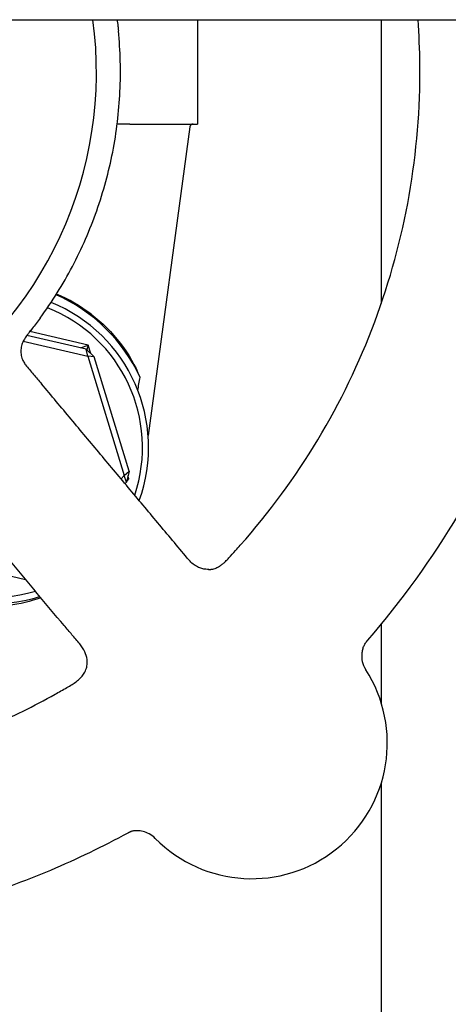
# Model space of a CAD drawing. Header units: inches. Extents: x 5 to 1128, y -85 to 748.
# Tile 494 of 656: x 637.85 to 638.88, y 349.75 to 352.11. Entities that reach past the tile are written whole.
import ezdxf

# ---------------------------------------------------------------- set-up
doc = ezdxf.new("R2010")
doc.units = ezdxf.units.IN
doc.header["$LTSCALE"] = 32
doc.header["$MEASUREMENT"] = 0
doc.layers.add('Visible (ANSI)', color=7, linetype='Continuous', lineweight=30)

msp = doc.modelspace()

# ---------------------------------------------------------------- linework, layer by layer
at = {"layer": 'Visible (ANSI)'}
for p, q in [((622.17963, 352.10867), (662.35513, 352.10867)), ((638.27744, 352.10867), (638.27744, 351.85867)), ((638.71813, 352.10867), (638.71813, 351.42824)), ((638.11558, 351.85867), (638.27744, 351.85867)), ((638.25957, 351.85191), (638.15923, 351.11193)), ((638.01556, 351.32899), (637.87571, 351.36141)), ((637.86004, 351.3384), (638.0144, 351.30262)), ((638.01051, 351.31933), (637.86868, 351.3522)), ((637.9974, 351.32237), (638.01556, 351.32899)), ((638.01051, 351.31933), (638.03025, 351.30086)), ((638.0144, 351.30262), (638.01051, 351.31933)), ((638.01556, 351.32899), (638.01274, 351.31724)), ((638.02169, 351.30887), (638.01556, 351.32899)), ((638.03025, 351.30086), (638.0144, 351.30262)), ((638.0144, 351.30262), (638.10166, 351.01616)), ((638.11366, 351.02704), (638.03025, 351.30086)), ((638.10166, 351.01616), (638.09434, 351.0083)), ((638.10166, 351.01616), (638.11366, 351.02704)), ((638.10757, 351.00067), (638.10166, 351.01616)), ((638.11366, 351.02704), (638.10757, 351.00067)), ((638.10793, 351.00223), (638.11333, 351.00803)), ((638.11333, 351.00803), (638.109, 351.00686)), ((638.10997, 351.01106), (638.11333, 351.00803)), ((638.11333, 351.00803), (638.11102, 351.01561)), ((638.10397, 350.9968), (638.10757, 351.00067)), ((637.55852, 350.83834), (637.86555, 350.76717)), ((638.71813, 350.65995), (638.71813, 350.47104)), ((638.71813, 350.27891), (638.71813, 337.60867))]:
    msp.add_line(p, q, dxfattribs=at)
for centre, radius, start, end in [((638.26731, 351.85086), 0.00781, 90, 172.27803), ((638.40766, 350.37497), 0.325, 224.62068, 32.74638)]:
    msp.add_arc(centre, radius, start, end, dxfattribs=at)
for centre, major_axis, ratio, start_param, end_param in [((637.09977, 351.98367), (0, -0.9375), 0.9979959, 4.5786574, 7.9877132), ((637.78605, 351.08367), (0, 0.375), 0.9979959, 4.3653813, 5.8977197), ((637.77755, 351.08367), (0, 0.4), 0.9979959, 5.1454509, 5.8676431), ((637.78117, 351.08367), (0.18146, 0.35678), 0.996606, 6.1060776, 6.3467118), ((637.78704, 351.08367), (0, 0.35938), 0.9979959, 4.3883372, 5.909236), ((638.37431, 354.0935), (-0.57537, -4.33091), 0.0428318, 0.8511347, 0.8607217), ((637.78704, 351.08367), (0, -0.35938), 0.9979959, 4.8823609, 6.5714919), ((637.78605, 351.08367), (0, -0.375), 0.9979959, 4.9820488, 6.591694)]:
    msp.add_ellipse(centre, major_axis=major_axis, ratio=ratio, start_param=start_param, end_param=end_param, dxfattribs=at)
for points, knots in [([(638.08486, 352.10867), (638.0856, 352.10358), (638.0863, 352.09848), (638.08734, 352.08961), (638.08773, 352.08586), (638.0881, 352.08212)], [0.474379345, 0.474379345, 0.474379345, 0.474379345, 0.513894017, 0.513894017, 0.54256811, 0.54256811, 0.54256811, 0.54256811]), ([(638.3802, 350.84904), (638.44971, 350.92738), (638.51201, 351.01216), (638.62006, 351.19172), (638.66581, 351.2865), (638.73922, 351.48286), (638.76687, 351.58443), (638.80314, 351.79094), (638.81176, 351.89588), (638.81036, 352.03674), (638.80886, 352.07274), (638.80623, 352.10867)], [1.1103155, 1.1103155, 1.1103155, 1.1103155, 1.29450783, 1.29450783, 1.47870016, 1.47870016, 1.66289249, 1.66289249, 1.84708482, 1.84708482, 1.91036878, 1.91036878, 1.91036878, 1.91036878]), ([(638.68569, 350.62166), (638.76722, 350.71555), (638.84029, 350.8168), (638.96717, 351.03078), (639.02098, 351.14349), (639.1076, 351.37676), (639.1404, 351.4973), (639.18396, 351.74233), (639.19471, 351.86681), (639.19411, 352.03042), (639.19286, 352.06958), (639.19051, 352.10867)], [1.12105093, 1.12105093, 1.12105093, 1.12105093, 1.3009772, 1.3009772, 1.48090347, 1.48090347, 1.66082974, 1.66082974, 1.84075601, 1.84075601, 1.89738324, 1.89738324, 1.89738324, 1.89738324]), ([(637.90065, 351.39358), (637.9293, 351.43286), (637.95509, 351.47424), (638.00039, 351.56031), (638.0199, 351.60501), (638.05222, 351.69677), (638.06503, 351.74383), (638.08369, 351.83932), (638.08953, 351.88775), (638.09413, 351.98494), (638.09288, 352.0337), (638.0881, 352.08212)], [1.20586873, 1.20586873, 1.20586873, 1.20586873, 1.35183977, 1.35183977, 1.49781081, 1.49781081, 1.64378185, 1.64378185, 1.78975288, 1.78975288, 1.93572392, 1.93572392, 1.93572392, 1.93572392]), ([(638.10118, 351.85856), (638.09702, 351.8585), (638.09259, 351.85843), (638.08704, 351.8584), (638.08635, 351.8584), (638.08546, 351.85839), (638.08527, 351.85839), (638.08509, 351.85839)], [0.027184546, 0.027184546, 0.027184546, 0.027184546, 0.056924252, 0.056924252, 0.061161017, 0.061161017, 0.062322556, 0.062322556, 0.062322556, 0.062322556]), ([(637.90065, 351.39358), (637.89439, 351.385), (637.88791, 351.37659), (637.87899, 351.36551), (637.87665, 351.36261), (637.87149, 351.35605), (637.86868, 351.35232), (637.86376, 351.34507), (637.8616, 351.3415), (637.85807, 351.33448), (637.85675, 351.33105), (637.85527, 351.32522), (637.85486, 351.32313), (637.85431, 351.31871), (637.85417, 351.31635), (637.8542, 351.31162), (637.85438, 351.30919), (637.85502, 351.30459), (637.85549, 351.30236), (637.85715, 351.29623), (637.85861, 351.29281), (637.86175, 351.28686), (637.86345, 351.28424), (637.86826, 351.27765), (637.87148, 351.27376), (637.88121, 351.26236), (637.88763, 351.25514), (637.89752, 351.24351), (637.90066, 351.23977), (637.9038, 351.23602)], [0, 0, 0, 0, 0.0809592, 0.0809592, 0.10921795, 0.10921795, 0.14455126, 0.14455126, 0.17664561, 0.17664561, 0.21272172, 0.21272172, 0.23072697, 0.23072697, 0.24880729, 0.24880729, 0.26692667, 0.26692667, 0.2850304, 0.2850304, 0.32158017, 0.32158017, 0.35742127, 0.35742127, 0.40238945, 0.40238945, 0.49196172, 0.49196172, 0.53205139, 0.53205139, 0.53205139, 0.53205139]), ([(638.02244, 351.40301), (638.0489, 351.38297), (638.07325, 351.35868), (638.11309, 351.3065), (638.12851, 351.27858), (638.13946, 351.25256), (638.13968, 351.25204), (638.13989, 351.25153)], [2.42631602, 2.42631602, 2.42631602, 2.42631602, 2.67966729, 2.67966729, 2.93613935, 2.93613935, 2.94129083, 2.94129083, 2.94129083, 2.94129083]), ([(638.25757, 350.81324), (638.23398, 350.84142), (638.2104, 350.8696), (638.16324, 350.92597), (638.13965, 350.95415), (638.09249, 351.01052), (638.0689, 351.0387), (638.02173, 351.09507), (637.99815, 351.12326), (637.95097, 351.17964), (637.92739, 351.20783), (637.9038, 351.23602)], [0.8598495, 0.8598495, 0.8598495, 0.8598495, 1.1611291, 1.1611291, 1.4624087, 1.4624087, 1.7636884, 1.7636884, 2.064968, 2.064968, 2.3662476, 2.3662476, 2.3662476, 2.3662476]), ([(637.95771, 350.65703), (637.93627, 350.68265), (637.91483, 350.70828), (637.87195, 350.75952), (637.85051, 350.78514), (637.80763, 350.83639), (637.78619, 350.86201), (637.74331, 350.91326), (637.72186, 350.93888), (637.67898, 350.99014), (637.65753, 351.01577), (637.63609, 351.0414)], [0.9601047, 0.9601047, 0.9601047, 0.9601047, 1.233998, 1.233998, 1.5078914, 1.5078914, 1.7817848, 1.7817848, 2.0556781, 2.0556781, 2.3295715, 2.3295715, 2.3295715, 2.3295715]), ([(638.30408, 350.79099), (638.30517, 350.79101), (638.30624, 350.79105), (638.3081, 350.79119), (638.3089, 350.79126), (638.31032, 350.79142), (638.31095, 350.7915), (638.31221, 350.79169), (638.31273, 350.79177), (638.31372, 350.79195), (638.31415, 350.79204), (638.31598, 350.79244), (638.31783, 350.79292), (638.32115, 350.79407), (638.3226, 350.79465), (638.32544, 350.79601), (638.32674, 350.79669), (638.32943, 350.79828), (638.33078, 350.79914), (638.33411, 350.80145), (638.33617, 350.80301), (638.34033, 350.80642), (638.34247, 350.8083), (638.34746, 350.81296), (638.35029, 350.81581), (638.35852, 350.82454), (638.36369, 350.83049), (638.37263, 350.84054), (638.37643, 350.84479), (638.3802, 350.84904)], [0.00314107, 0.00314107, 0.00314107, 0.00314107, 0.01301858, 0.01301858, 0.02121097, 0.02121097, 0.02920172, 0.02920172, 0.04075171, 0.04075171, 0.05647263, 0.05647263, 0.08940203, 0.08940203, 0.11661194, 0.11661194, 0.1362535, 0.1362535, 0.15253555, 0.15253555, 0.17381931, 0.17381931, 0.19549602, 0.19549602, 0.2259975, 0.2259975, 0.28692043, 0.28692043, 0.33021242, 0.33021242, 0.33021242, 0.33021242]), ([(638.30516, 350.79098), (638.30284, 350.79098), (638.30027, 350.79111), (638.29459, 350.79182), (638.29148, 350.79241), (638.28482, 350.79431), (638.28127, 350.79563), (638.27407, 350.7992), (638.27042, 350.80145), (638.26355, 350.80681), (638.26034, 350.80992), (638.25757, 350.81324)], [0, 0, 0, 0, 0.003697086, 0.003697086, 0.007394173, 0.007394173, 0.011091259, 0.011091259, 0.014788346, 0.014788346, 0.018485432, 0.018485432, 0.018485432, 0.018485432]), ([(637.93616, 350.49205), (637.94562, 350.49733), (637.95505, 350.50262), (637.96865, 350.51037), (637.97291, 350.51284), (637.98053, 350.5177), (637.98409, 350.52014), (637.99098, 350.52543), (637.99438, 350.52835), (638.00012, 350.53416), (638.00253, 350.53706), (638.00572, 350.54187), (638.00671, 350.54356), (638.00856, 350.54716), (638.00942, 350.5491), (638.01091, 350.55313), (638.01154, 350.55525), (638.01252, 350.55945), (638.01288, 350.56156), (638.01356, 350.56773), (638.01348, 350.57156), (638.01235, 350.58161), (638.01038, 350.58761), (638.00423, 350.60017), (638.00013, 350.60637), (637.98941, 350.62032), (637.98275, 350.62775), (637.97065, 350.64169), (637.96424, 350.64922), (637.95771, 350.65703)], [0, 0, 0, 0, 0.08270123, 0.08270123, 0.11985631, 0.11985631, 0.15274208, 0.15274208, 0.1860153, 0.1860153, 0.21909977, 0.21909977, 0.23552547, 0.23552547, 0.25202014, 0.25202014, 0.26856297, 0.26856297, 0.28508887, 0.28508887, 0.3186766, 0.3186766, 0.3848757, 0.3848757, 0.45090672, 0.45090672, 0.53418932, 0.53418932, 0.61771994, 0.61771994, 0.61771994, 0.61771994]), ([(638.67434, 350.60221), (638.67481, 350.60352), (638.67533, 350.60485), (638.6765, 350.60753), (638.67714, 350.60887), (638.67855, 350.61154), (638.67931, 350.61286), (638.68095, 350.61548), (638.68183, 350.61676), (638.68369, 350.61927), (638.68467, 350.62049), (638.68569, 350.62166)], [0, 0, 0, 0, 0.003075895, 0.003075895, 0.00615179, 0.00615179, 0.009227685, 0.009227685, 0.012303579, 0.012303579, 0.015379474, 0.015379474, 0.015379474, 0.015379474]), ([(638.67434, 350.60221), (638.67403, 350.60132), (638.67366, 350.60022), (638.67288, 350.59736), (638.67245, 350.59561), (638.67169, 350.59104), (638.67133, 350.58822), (638.67123, 350.58085), (638.67146, 350.57626), (638.67402, 350.56482), (638.67645, 350.55785), (638.681, 350.55077)], [6.62554278, 6.62554278, 6.62554278, 6.62554278, 6.64567422, 6.64567422, 6.66580566, 6.66580566, 6.6859371, 6.6859371, 6.70606854, 6.70606854, 6.72619998, 6.72619998, 6.72619998, 6.72619998]), ([(637.11508, 350.27619), (637.17007, 350.27646), (637.22506, 350.27939), (637.33722, 350.29086), (637.39436, 350.29966), (637.50747, 350.32302), (637.56342, 350.33759), (637.67358, 350.37234), (637.72777, 350.39252), (637.83384, 350.43829), (637.88571, 350.46388), (637.93616, 350.49205)], [0.27113387, 0.27113387, 0.27113387, 0.27113387, 0.36797267, 0.36797267, 0.46963953, 0.46963953, 0.57130638, 0.57130638, 0.67297324, 0.67297324, 0.77464009, 0.77464009, 0.77464009, 0.77464009]), ([(637.1233, 349.90867), (637.19198, 349.90867), (637.26066, 349.9121), (637.39735, 349.92577), (637.46535, 349.93601), (637.6, 349.96322), (637.66665, 349.98018), (637.79794, 350.02065), (637.86258, 350.04416), (637.9892, 350.0975), (638.05119, 350.12732), (638.11155, 350.16016)], [0.26630582, 0.26630582, 0.26630582, 0.26630582, 0.36579163, 0.36579163, 0.46527745, 0.46527745, 0.56476326, 0.56476326, 0.66424908, 0.66424908, 0.76373489, 0.76373489, 0.76373489, 0.76373489]), ([(638.11155, 350.16016), (638.112, 350.16041), (638.11246, 350.16065), (638.11338, 350.16112), (638.11385, 350.16135), (638.11479, 350.16179), (638.11526, 350.16201), (638.11621, 350.16243), (638.11669, 350.16263), (638.11764, 350.16302), (638.11812, 350.16321), (638.1186, 350.16339)], [0.4944281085, 0.4944281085, 0.4944281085, 0.4944281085, 0.4963744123, 0.4963744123, 0.4983207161, 0.4983207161, 0.5002670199, 0.5002670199, 0.5022133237, 0.5022133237, 0.5041596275, 0.5041596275, 0.5041596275, 0.5041596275]), ([(638.17633, 350.14669), (638.17162, 350.15146), (638.16664, 350.15495), (638.15646, 350.16057), (638.15154, 350.1622), (638.14223, 350.16456), (638.13835, 350.16489), (638.13183, 350.16519), (638.12939, 350.16504), (638.12515, 350.16467), (638.12358, 350.16441), (638.12058, 350.16385), (638.11955, 350.16358), (638.11844, 350.16328), (638.11814, 350.1632), (638.11796, 350.16314)], [3.67169035, 3.67169035, 3.67169035, 3.67169035, 3.68167702, 3.68167702, 3.69430174, 3.69430174, 3.71078654, 3.71078654, 3.7293425, 3.7293425, 3.75125272, 3.75125272, 3.78299265, 3.78299265, 3.80255674, 3.80255674, 3.80255674, 3.80255674])]:
    msp.add_open_spline(points, degree=3, knots=knots, dxfattribs=at)
for points in [[(638.11558, 351.85867), (638.11063, 351.85867), (638.10583, 351.85863), (638.10118, 351.85856)], [(637.90216, 350.72341), (637.87733, 350.71453), (637.85155, 350.70826), (637.8254, 350.70478)]]:
    msp.add_open_spline(points, degree=3, dxfattribs=at)

doc.saveas('drawing.dxf')
